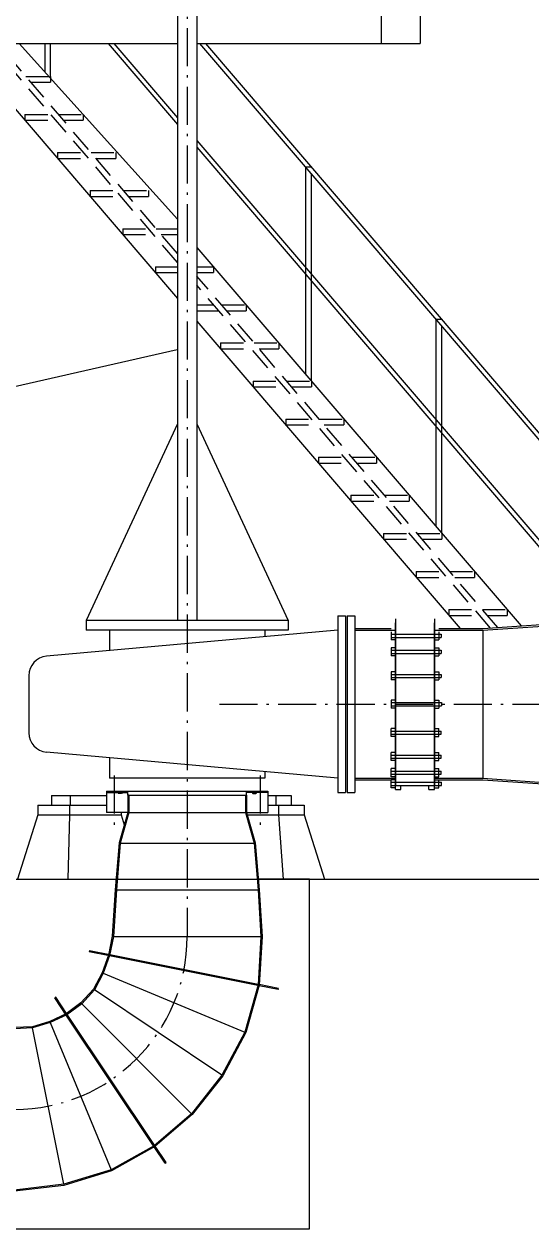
# Model space of a CAD drawing. Extents: x -4160 to -2690, y -474 to 714.
# Drawn here: x -3641.5 to -3604.2, y -422.3 to -333.7 of the extents above; entities that cross this region are included whole.
import ezdxf

# ---------------------------------------------------------------- set-up
doc = ezdxf.new("R2010")
doc.units = 0
doc.header["$LTSCALE"] = 0.56
doc.linetypes.add('DOT_DASHED', pattern=[7.7, 5, -1.2, 0.3, -1.2])
doc.linetypes.add('MEDIUM_DASHED', pattern=[4.5, 3, -1.5])
for name, color, linetype, lineweight in [('10', 7, 'Continuous', 35), ('11', 7, 'Continuous', 13), ('13', 7, 'Continuous', 13), ('23', 7, 'Continuous', 13), ('24', 7, 'Continuous', 13), ('3', 7, 'Continuous', 13), ('4', 7, 'Continuous', 25), ('5', 7, 'Continuous', 35), ('63', 7, 'Continuous', 13), ('7', 7, 'DOT_DASHED', 13), ('8', 7, 'Continuous', 13), ('9', 7, 'Continuous', 13)]:
    doc.layers.add(name, color=color, linetype=linetype, lineweight=lineweight)

msp = doc.modelspace()

# ---------------------------------------------------------------- linework, layer by layer
at = {"layer": '10', "lineweight": 13}
for p, q in [((-3646.2427, -335.144), (-3630.1756, -353.8883)), ((-3641.8313, -335.144), (-3630.1756, -348.0483)), ((-3639.9484, -335.144), (-3639.9484, -337.2283)), ((-3639.5199, -337.5583), (-3639.5199, -335.144)), ((-3628.5484, -335.144), (-3592.5242, -377.1726)), ((-3628.1199, -335.144), (-3592.0956, -377.1726)), ((-3620.7485, -344.244), (-3620.7485, -359.4583)), ((-3620.3199, -344.244), (-3620.7485, -344.244)), ((-3620.3199, -359.9583), (-3620.3199, -344.744)), ((-3628.747, -350.1269), (-3604.8856, -377.964)), ((-3628.747, -355.5554), (-3609.3728, -378.1583)), ((-3610.7199, -371.1583), (-3610.7199, -355.944)), ((-3630.1756, -367.7226), (-3630.1756, -377.5583)), ((-3628.747, -367.7226), (-3628.747, -377.5583)), ((-3618.3799, -377.2154), (-3618.3799, -390.2154)), ((-3618.3799, -377.2154), (-3617.8085, -377.2154)), ((-3618.3799, -377.2868), (-3618.3799, -390.144)), ((-3617.8085, -377.2154), (-3617.8085, -390.2154)), ((-3636.8899, -377.5583), (-3636.8899, -378.2726)), ((-3622.0327, -377.5583), (-3636.8899, -377.5583)), ((-3622.0327, -377.5583), (-3636.8899, -377.5583)), ((-3622.0327, -377.5583), (-3622.0327, -378.2726)), ((-3618.3799, -378.2726), (-3639.8142, -380.194)), ((-3622.0327, -378.2726), (-3636.8899, -378.2726)), ((-3635.1756, -378.2726), (-3635.1756, -379.7783)), ((-3623.747, -378.2726), (-3623.747, -378.754)), ((-3641.1156, -381.6168), (-3641.1156, -385.8154)), ((-3618.3799, -389.1583), (-3639.8142, -387.2383)), ((-3635.1756, -387.654), (-3635.1756, -389.1583)), ((-3623.747, -388.6768), (-3623.747, -389.1583)), ((-3623.747, -389.1583), (-3635.1756, -389.1583)), ((-3639.4556, -390.4297), (-3635.4042, -390.4297)), ((-3639.4556, -390.4297), (-3639.4556, -391.144)), ((-3638.0642, -390.4297), (-3638.0642, -391.144)), ((-3622.9427, -390.4297), (-3622.9427, -391.144)), ((-3618.3799, -390.2154), (-3617.8085, -390.2154)), ((-3640.4456, -391.144), (-3640.4456, -391.8583)), ((-3640.4456, -391.144), (-3635.4042, -391.144)), ((-3638.1256, -391.144), (-3638.1256, -391.8583)), ((-3623.5185, -391.144), (-3620.8413, -391.144)), ((-3622.7342, -391.144), (-3622.7342, -391.8583)), ((-3620.8413, -391.144), (-3620.8413, -391.8583)), ((-3634.3242, -391.6868), (-3634.3242, -391.8583))]:
    msp.add_line(p, q, dxfattribs=at)
at = {"layer": '10', "linetype": 'MEDIUM_DASHED', "lineweight": 13}
for p, q in [((-3630.1756, -351.2354), (-3643.9684, -335.144)), ((-3630.1756, -350.5769), (-3643.4041, -335.144)), ((-3641.3342, -337.5583), (-3639.5199, -337.5583)), ((-3640.967, -337.9869), (-3639.5199, -337.9869)), ((-3639.5199, -337.5583), (-3639.5199, -337.9869)), ((-3641.4056, -340.3583), (-3639.4984, -340.3583)), ((-3641.4056, -340.3583), (-3641.4056, -340.7869)), ((-3641.4056, -340.7869), (-3639.1313, -340.7869)), ((-3638.9342, -340.3583), (-3637.1199, -340.3583)), ((-3638.567, -340.7869), (-3637.1199, -340.7869)), ((-3637.1199, -340.3583), (-3637.1199, -340.7869)), ((-3639.0056, -343.1583), (-3637.0984, -343.1583)), ((-3639.0056, -343.1583), (-3639.0056, -343.5869)), ((-3639.0056, -343.5869), (-3636.7313, -343.5869)), ((-3636.5342, -343.1583), (-3634.7199, -343.1583)), ((-3636.167, -343.5869), (-3634.7199, -343.5869)), ((-3634.7199, -343.1583), (-3634.7199, -343.5869)), ((-3636.6056, -345.9583), (-3634.6984, -345.9583)), ((-3636.6056, -345.9583), (-3636.6056, -346.3869)), ((-3634.1342, -345.9583), (-3632.3199, -345.9583)), ((-3632.3199, -345.9583), (-3632.3199, -346.3869)), ((-3636.6056, -346.3869), (-3634.3313, -346.3869)), ((-3633.767, -346.3869), (-3632.3199, -346.3869)), ((-3634.2056, -348.7583), (-3632.2984, -348.7583)), ((-3634.2056, -348.7583), (-3634.2056, -349.1869)), ((-3631.7342, -348.7583), (-3630.1756, -348.7583)), ((-3634.2056, -349.1869), (-3631.9313, -349.1869)), ((-3631.367, -349.1869), (-3630.1756, -349.1869)), ((-3631.8056, -351.5583), (-3630.1756, -351.5583)), ((-3631.8056, -351.5583), (-3631.8056, -351.9869)), ((-3628.747, -351.5583), (-3627.5199, -351.5583)), ((-3627.5199, -351.5583), (-3627.5199, -351.9869)), ((-3631.8056, -351.9869), (-3630.1756, -351.9869)), ((-3628.747, -351.9869), (-3627.5199, -351.9869)), ((-3606.5999, -378.0826), (-3628.747, -352.244)), ((-3607.1328, -378.1197), (-3628.747, -352.9026)), ((-3628.747, -354.3583), (-3627.4985, -354.3583)), ((-3628.747, -354.7869), (-3627.1313, -354.7869)), ((-3626.9342, -354.3583), (-3625.1199, -354.3583)), ((-3626.567, -354.7869), (-3625.1199, -354.7869)), ((-3625.1199, -354.3583), (-3625.1199, -354.7869)), ((-3627.0056, -357.1583), (-3625.0985, -357.1583)), ((-3627.0056, -357.1583), (-3627.0056, -357.5869)), ((-3627.0056, -357.5869), (-3624.7313, -357.5869)), ((-3624.5342, -357.1583), (-3622.7199, -357.1583)), ((-3624.167, -357.5869), (-3622.7199, -357.5869)), ((-3622.7199, -357.1583), (-3622.7199, -357.5869)), ((-3624.6056, -359.9583), (-3622.6985, -359.9583)), ((-3624.6056, -359.9583), (-3624.6056, -360.3869)), ((-3624.6056, -360.3869), (-3622.3313, -360.3869)), ((-3622.1342, -359.9583), (-3620.3199, -359.9583)), ((-3621.767, -360.3869), (-3620.3199, -360.3869)), ((-3620.3199, -359.9583), (-3620.3199, -360.3869)), ((-3622.2056, -362.7583), (-3620.2985, -362.7583)), ((-3619.7342, -362.7583), (-3617.9199, -362.7583)), ((-3617.9199, -362.7583), (-3617.9199, -363.1869)), ((-3619.367, -363.1869), (-3617.9199, -363.1869)), ((-3619.8056, -365.5583), (-3617.8985, -365.5583)), ((-3619.8056, -365.5583), (-3619.8056, -365.9869)), ((-3617.3342, -365.5583), (-3615.5199, -365.5583)), ((-3615.5199, -365.5583), (-3615.5199, -365.9869)), ((-3619.8056, -365.9869), (-3617.5313, -365.9869)), ((-3616.967, -365.9869), (-3615.5199, -365.9869)), ((-3617.4056, -368.3583), (-3615.4985, -368.3583)), ((-3617.4056, -368.3583), (-3617.4056, -368.7869)), ((-3614.9342, -368.3583), (-3613.1199, -368.3583)), ((-3613.1199, -368.3583), (-3613.1199, -368.7869)), ((-3617.4056, -368.7869), (-3615.1313, -368.7869)), ((-3614.567, -368.7869), (-3613.1199, -368.7869)), ((-3615.0056, -371.1583), (-3613.0985, -371.1583)), ((-3615.0056, -371.1583), (-3615.0056, -371.5869)), ((-3615.0056, -371.5869), (-3612.7313, -371.5869)), ((-3612.5342, -371.1583), (-3610.7199, -371.1583)), ((-3612.167, -371.5869), (-3610.7199, -371.5869)), ((-3610.7199, -371.1583), (-3610.7199, -371.5869)), ((-3612.6056, -373.9583), (-3610.6985, -373.9583)), ((-3612.6056, -373.9583), (-3612.6056, -374.3868)), ((-3612.6056, -374.3868), (-3610.3313, -374.3868)), ((-3610.1342, -373.9583), (-3608.3199, -373.9583)), ((-3609.767, -374.3868), (-3608.3199, -374.3868)), ((-3608.3199, -373.9583), (-3608.3199, -374.3868)), ((-3610.2056, -376.7583), (-3608.2985, -376.7583)), ((-3610.2056, -376.7583), (-3610.2056, -377.1868)), ((-3610.2056, -377.1868), (-3607.9313, -377.1868)), ((-3607.7342, -376.7583), (-3605.9199, -376.7583)), ((-3607.367, -377.1868), (-3605.9199, -377.1868)), ((-3605.9199, -376.7583), (-3605.9199, -377.1868))]:
    msp.add_line(p, q, dxfattribs=at)
at = {"layer": '10', "lineweight": 13}
for points in [[(-3610.7199, -355.444), (-3611.1485, -355.444), (-3611.1485, -370.6583)], [(-3623.5185, -390.4297), (-3621.807, -390.4297), (-3621.807, -391.144)]]:
    msp.add_lwpolyline(points, dxfattribs=at)
at = {"layer": '10', "linetype": 'MEDIUM_DASHED', "lineweight": 13}
msp.add_lwpolyline([(-3622.2056, -362.7583), (-3622.2056, -363.1869), (-3619.9313, -363.1869)], dxfattribs=at)
at = {"layer": '10', "lineweight": 13}
for centre, start, end in [((-3639.6866, -381.6163), 95.1204, 180), ((-3639.6866, -385.8148), 180, 264.8796)]:
    msp.add_arc(centre, 1.4286, start, end, dxfattribs=at)
at = {"layer": '11'}
for p, q in [((-3615.1756, -326.5726), (-3615.1756, -335.144)), ((-3612.3185, -329.4298), (-3612.3185, -335.144)), ((-3615.1756, -335.144), (-3612.3185, -335.144)), ((-3668.1756, -396.5725), (-3573.8899, -396.5725))]:
    msp.add_line(p, q, dxfattribs=at)
at = {"layer": '13'}
for p, q in [((-3643.747, -335.144), (-3630.1756, -335.144)), ((-3628.747, -335.144), (-3615.1756, -335.144))]:
    msp.add_line(p, q, dxfattribs=at)
at = {"layer": '23'}
for p, q in [((-3635.2831, -335.144), (-3630.1756, -341.1029)), ((-3634.8546, -335.144), (-3630.1756, -340.603)), ((-3628.747, -342.2696), (-3598.5285, -377.5254)), ((-3628.747, -342.7697), (-3598.9328, -377.554))]:
    msp.add_line(p, q, dxfattribs=at)
at = {"layer": '24'}
for p, q in [((-3607.6956, -378.2726), (-3593.4099, -377.2868)), ((-3610.9356, -378.1583), (-3607.6999, -378.1583)), ((-3611.267, -378.2726), (-3607.6956, -378.2726)), ((-3607.6956, -378.2726), (-3607.6956, -389.1583)), ((-3611.267, -389.1583), (-3607.6956, -389.1583)), ((-3610.9356, -389.2725), (-3607.6999, -389.2725)), ((-3607.6999, -389.2725), (-3593.4142, -390.2583)), ((-3607.6956, -389.1583), (-3593.4099, -390.144))]:
    msp.add_line(p, q, dxfattribs=at)
msp.add_lwpolyline([(-3607.6999, -378.1583), (-3593.4142, -377.1726), (-3588.0213, -377.1726)], dxfattribs=at)
at = {"layer": '3'}
for p, q in [((-3617.6955, -377.2155), (-3617.6955, -390.2155)), ((-3617.6955, -377.2155), (-3617.1241, -377.2155)), ((-3617.6955, -377.2869), (-3617.6955, -390.144)), ((-3617.1241, -377.2155), (-3617.1241, -390.2155)), ((-3617.1241, -378.1583), (-3614.4555, -378.1583)), ((-3614.1241, -377.4426), (-3614.1241, -389.7012)), ((-3614.1241, -377.4426), (-3614.1241, -389.7012)), ((-3614.1241, -389.9883), (-3614.1241, -377.7298)), ((-3614.1241, -389.9883), (-3614.1241, -377.7298)), ((-3611.267, -377.4426), (-3611.267, -389.7012)), ((-3611.267, -389.9883), (-3611.267, -377.7298)), ((-3617.1241, -378.2726), (-3614.1241, -378.2726)), ((-3614.4584, -378.3883), (-3614.4584, -378.9855)), ((-3614.4584, -378.5726), (-3610.7555, -378.5726)), ((-3614.4584, -378.8012), (-3610.7555, -378.8012)), ((-3614.127, -378.9855), (-3614.4584, -378.9855)), ((-3611.267, -378.9855), (-3610.9384, -378.9855)), ((-3610.9384, -378.3883), (-3610.9384, -378.9855)), ((-3610.7555, -378.5726), (-3610.7555, -378.8012)), ((-3614.4584, -379.5683), (-3614.4584, -380.1655)), ((-3614.127, -379.5683), (-3614.4584, -379.5683)), ((-3614.4584, -379.7526), (-3610.7555, -379.7526)), ((-3610.7555, -379.7526), (-3610.7555, -379.9812)), ((-3614.4584, -379.9812), (-3610.7555, -379.9812)), ((-3614.127, -380.1655), (-3614.4584, -380.1655)), ((-3611.267, -380.1655), (-3610.9384, -380.1655)), ((-3614.4584, -381.3341), (-3614.4584, -381.9312)), ((-3614.127, -381.3341), (-3614.4584, -381.3341)), ((-3614.4584, -381.5183), (-3610.7555, -381.5183)), ((-3610.7555, -381.5183), (-3610.7555, -381.7469)), ((-3614.4584, -381.7469), (-3610.7555, -381.7469)), ((-3614.127, -381.9312), (-3614.4584, -381.9312)), ((-3611.267, -381.9312), (-3610.9384, -381.9312)), ((-3614.1241, -383.4155), (-3614.4555, -383.4155)), ((-3614.4555, -383.4155), (-3614.4555, -384.0126)), ((-3611.267, -383.4155), (-3610.9355, -383.4155)), ((-3610.9355, -383.4155), (-3610.9355, -384.0126)), ((-3614.4555, -383.5998), (-3610.7527, -383.5998)), ((-3614.4555, -383.8283), (-3610.7527, -383.8283)), ((-3614.1241, -384.0126), (-3614.4555, -384.0126)), ((-3611.267, -384.0126), (-3610.9355, -384.0126)), ((-3610.7527, -383.5998), (-3610.7527, -383.8283)), ((-3614.127, -385.4998), (-3614.4584, -385.4998)), ((-3614.4584, -385.684), (-3610.7555, -385.684)), ((-3614.4584, -385.9126), (-3610.7555, -385.9126)), ((-3611.267, -385.4998), (-3610.9384, -385.4998)), ((-3611.267, -386.0969), (-3610.9384, -386.0969)), ((-3610.9384, -386.0969), (-3610.9384, -385.4998)), ((-3610.7555, -385.9126), (-3610.7555, -385.684)), ((-3614.127, -387.2655), (-3614.4584, -387.2655)), ((-3614.4584, -387.4498), (-3610.7555, -387.4498)), ((-3614.4584, -387.6783), (-3610.7555, -387.6783)), ((-3611.267, -387.2655), (-3610.9384, -387.2655)), ((-3611.267, -387.8626), (-3610.9384, -387.8626)), ((-3610.9384, -387.8626), (-3610.9384, -387.2655)), ((-3610.7555, -387.6783), (-3610.7555, -387.4498)), ((-3614.127, -388.4455), (-3614.4584, -388.4455)), ((-3614.4584, -388.6298), (-3610.7555, -388.6298)), ((-3611.267, -388.4455), (-3610.9384, -388.4455)), ((-3610.9384, -389.0426), (-3610.9384, -388.4455)), ((-3610.7555, -388.8583), (-3610.7555, -388.6298)), ((-3617.1241, -389.1583), (-3614.1241, -389.1583)), ((-3617.1241, -389.2726), (-3614.4555, -389.2726)), ((-3614.4584, -388.8583), (-3610.7555, -388.8583)), ((-3614.1241, -389.2698), (-3614.4555, -389.2698)), ((-3614.4555, -389.454), (-3610.7527, -389.454)), ((-3614.4555, -389.6826), (-3610.7527, -389.6826)), ((-3613.7255, -389.9883), (-3613.7255, -389.6826)), ((-3611.6655, -389.9883), (-3611.6655, -389.6826)), ((-3611.267, -389.0426), (-3610.9384, -389.0426)), ((-3611.267, -389.1583), (-3607.6955, -389.1583)), ((-3611.267, -389.2698), (-3610.9355, -389.2698)), ((-3610.9355, -389.8683), (-3610.9355, -389.2698)), ((-3610.9355, -389.2726), (-3607.6998, -389.2726)), ((-3610.7527, -389.6826), (-3610.7527, -389.454)), ((-3635.4041, -390.1155), (-3623.5184, -390.1155)), ((-3635.4041, -390.1155), (-3635.4041, -391.6869)), ((-3635.4041, -390.2012), (-3633.8327, -390.2012)), ((-3634.5527, -390.2012), (-3634.5227, -390.2869)), ((-3633.8327, -390.4012), (-3633.8327, -390.1155)), ((-3633.747, -390.4012), (-3633.8327, -390.4012)), ((-3633.8327, -390.4012), (-3633.8327, -391.6869)), ((-3633.747, -390.4012), (-3633.747, -391.6869)), ((-3633.747, -390.4012), (-3625.1755, -390.4012)), ((-3625.1755, -390.4012), (-3625.1755, -391.6869)), ((-3623.5184, -390.2012), (-3625.0898, -390.2012)), ((-3625.0898, -390.4012), (-3625.0898, -391.6783)), ((-3624.667, -390.2012), (-3624.637, -390.2869)), ((-3624.637, -390.2869), (-3624.3998, -390.2869)), ((-3624.3698, -390.2012), (-3624.3998, -390.2869)), ((-3623.5184, -390.1155), (-3623.5184, -391.6869)), ((-3617.6955, -390.2155), (-3617.1241, -390.2155)), ((-3614.1241, -389.9883), (-3613.7255, -389.9883)), ((-3611.6655, -389.9883), (-3611.267, -389.9883)), ((-3611.267, -389.8683), (-3610.9355, -389.8683)), ((-3633.8327, -391.6869), (-3635.4041, -391.6869)), ((-3633.8327, -391.6869), (-3634.4741, -393.914)), ((-3633.747, -391.6869), (-3634.3898, -393.9298)), ((-3625.1755, -391.6869), (-3624.5327, -393.9298)), ((-3625.0898, -391.6869), (-3624.4484, -393.914)), ((-3625.0884, -391.6869), (-3623.5184, -391.6869)), ((-3634.4741, -393.914), (-3634.7612, -397.3512)), ((-3634.3898, -393.9298), (-3634.6755, -397.3583)), ((-3624.5327, -393.9298), (-3624.247, -397.3583)), ((-3624.4484, -393.914), (-3624.1612, -397.3512)), ((-3634.7612, -397.3526), (-3634.9755, -400.7755)), ((-3634.6755, -397.3583), (-3634.8898, -400.7869)), ((-3624.247, -397.3583), (-3624.0327, -400.7869)), ((-3624.1612, -397.3526), (-3623.947, -400.7869)), ((-3634.9755, -400.7755), (-3635.2527, -402.1569)), ((-3634.8898, -400.7869), (-3635.1698, -402.1812)), ((-3624.0327, -400.7869), (-3624.2412, -404.354)), ((-3623.947, -400.7869), (-3624.157, -404.3683)), ((-3636.6527, -401.8426), (-3636.6684, -401.9255)), ((-3635.1841, -402.2212), (-3636.6684, -401.9255)), ((-3635.1612, -402.1383), (-3636.6527, -401.8426)), ((-3635.2527, -402.1569), (-3635.7212, -403.4583)), ((-3635.1698, -402.1812), (-3635.6427, -403.4926)), ((-3624.2527, -404.3955), (-3635.1841, -402.2212)), ((-3624.2384, -404.3112), (-3635.1612, -402.1383)), ((-3635.7212, -403.4583), (-3636.3669, -404.6655)), ((-3635.6427, -403.4926), (-3636.2955, -404.7155)), ((-3636.3669, -404.6655), (-3637.2841, -405.6726)), ((-3636.2955, -404.7155), (-3637.2255, -405.7369)), ((-3624.2412, -404.354), (-3625.2155, -407.8126)), ((-3624.157, -404.3683), (-3625.1355, -407.844)), ((-3624.1684, -404.4126), (-3624.2527, -404.3955)), ((-3624.1541, -404.3283), (-3624.2384, -404.3112)), ((-3622.767, -404.6912), (-3624.1684, -404.4126)), ((-3622.7512, -404.6069), (-3624.1541, -404.3283)), ((-3622.767, -404.6912), (-3622.7512, -404.6069)), ((-3639.1341, -405.2612), (-3639.2084, -405.304)), ((-3638.3655, -406.5669), (-3639.2084, -405.304)), ((-3638.2912, -406.5226), (-3639.1341, -405.2612)), ((-3638.3698, -406.474), (-3639.5827, -407.0426)), ((-3637.2841, -405.6726), (-3638.3698, -406.474)), ((-3637.2255, -405.7369), (-3638.3269, -406.5483)), ((-3631.817, -416.2126), (-3638.2912, -406.5226)), ((-3640.8527, -407.4269), (-3642.1755, -407.4869)), ((-3639.5827, -407.0426), (-3640.8527, -407.4269)), ((-3631.887, -416.2612), (-3638.3655, -406.5669)), ((-3640.8384, -407.5126), (-3642.1755, -407.5726)), ((-3625.2155, -407.8126), (-3626.9127, -410.9854)), ((-3625.1355, -407.844), (-3626.8398, -411.0326)), ((-3626.9127, -410.9854), (-3629.1441, -413.8183)), ((-3626.8398, -411.0326), (-3629.0827, -413.8783)), ((-3629.1441, -413.8183), (-3631.897, -416.1697)), ((-3629.0827, -413.8783), (-3631.8484, -416.2397)), ((-3631.897, -416.1697), (-3635.0684, -417.9454)), ((-3631.8484, -416.2397), (-3635.0355, -418.024)), ((-3631.0898, -417.4554), (-3631.887, -416.2612)), ((-3631.0184, -417.4083), (-3631.817, -416.2126)), ((-3635.0684, -417.9454), (-3638.5527, -419.0012)), ((-3635.0355, -418.024), (-3638.5355, -419.0854)), ((-3631.0898, -417.4554), (-3631.0184, -417.4083)), ((-3638.5527, -419.0012), (-3642.1755, -419.4297)), ((-3638.5355, -419.0854), (-3642.1712, -419.5154))]:
    msp.add_line(p, q, dxfattribs=at)
for points in [[(-3611.267, -379.5683), (-3610.9384, -379.5683), (-3610.9384, -380.1655)], [(-3611.267, -381.3341), (-3610.9384, -381.3341), (-3610.9384, -381.9312)], [(-3614.127, -386.0969), (-3614.4584, -386.0969), (-3614.4584, -385.4998)], [(-3614.127, -387.8626), (-3614.4584, -387.8626), (-3614.4584, -387.2655)], [(-3614.127, -389.0426), (-3614.4584, -389.0426), (-3614.4584, -388.4455)], [(-3614.1241, -389.8683), (-3614.4555, -389.8683), (-3614.4555, -389.2698)], [(-3634.2555, -390.2012), (-3634.2855, -390.2869), (-3634.5227, -390.2869)], [(-3625.1755, -390.4012), (-3625.0898, -390.4012), (-3625.0898, -390.1155)], [(-3638.3269, -406.5483), (-3639.5512, -407.1226), (-3640.8384, -407.5126)]]:
    msp.add_lwpolyline(points, dxfattribs=at)
at = {"layer": '4', "lineweight": 13}
for p, q in [((-3646.1755, -396.5726), (-3634.6955, -396.5726)), ((-3620.4612, -396.5726), (-3624.227, -396.5726)), ((-3620.4612, -422.2869), (-3620.4612, -396.5726)), ((-3671.4626, -422.2869), (-3620.4612, -422.2869))]:
    msp.add_line(p, q, dxfattribs=at)
at = {"layer": '5', "linetype": 'DOT_DASHED', "lineweight": 13}
for p, q in [((-3629.4612, -295.2013), (-3629.4612, -400.7869)), ((-3627.0841, -383.7155), (-3558.4213, -383.7155))]:
    msp.add_line(p, q, dxfattribs=at)
at = {"layer": '63'}
msp.add_lwpolyline([(-3662.5456, -361.3), (-3646.3051, -361.3), (-3630.1957, -357.6297)], dxfattribs=at)
at = {"layer": '7'}
for p, q in [((-3634.8327, -388.9454), (-3634.8327, -392.6668)), ((-3624.0899, -388.9454), (-3624.0899, -392.6668))]:
    msp.add_line(p, q, dxfattribs=at)
msp.add_arc((-3642.1757, -400.787), 12.7143, 270, 0, dxfattribs=at)
at = {"layer": '8'}
for p, q in [((-3630.1756, -363.1126), (-3636.8899, -377.5583)), ((-3628.747, -363.1126), (-3622.0327, -377.5583)), ((-3633.747, -391.6868), (-3625.1756, -391.6868)), ((-3634.3899, -393.9297), (-3624.5327, -393.9297)), ((-3634.6756, -397.3583), (-3624.247, -397.3583)), ((-3634.8899, -400.7868), (-3624.0327, -400.7868)), ((-3635.6427, -403.4925), (-3625.2156, -407.8125)), ((-3626.9127, -410.9854), (-3636.2956, -404.7154)), ((-3637.2256, -405.7368), (-3629.1442, -413.8182)), ((-3639.5513, -407.1225), (-3635.0684, -417.9454)), ((-3638.5527, -419.0011), (-3640.8384, -407.5125))]:
    msp.add_line(p, q, dxfattribs=at)
at = {"layer": '9'}
for p, q in [((-3630.1756, -326.5726), (-3630.1756, -367.7226)), ((-3628.747, -326.5726), (-3628.747, -367.7226)), ((-3640.4456, -391.8583), (-3641.9556, -396.5725)), ((-3640.4456, -391.8583), (-3634.3242, -391.8583)), ((-3638.1256, -391.8583), (-3638.2442, -396.5725)), ((-3634.3242, -391.8583), (-3634.0913, -392.584)), ((-3625.0413, -391.8583), (-3620.8413, -391.8583)), ((-3622.7342, -391.8583), (-3622.3942, -396.5725)), ((-3620.8413, -391.8583), (-3619.3656, -396.5725))]:
    msp.add_line(p, q, dxfattribs=at)

doc.saveas('drawing.dxf')
